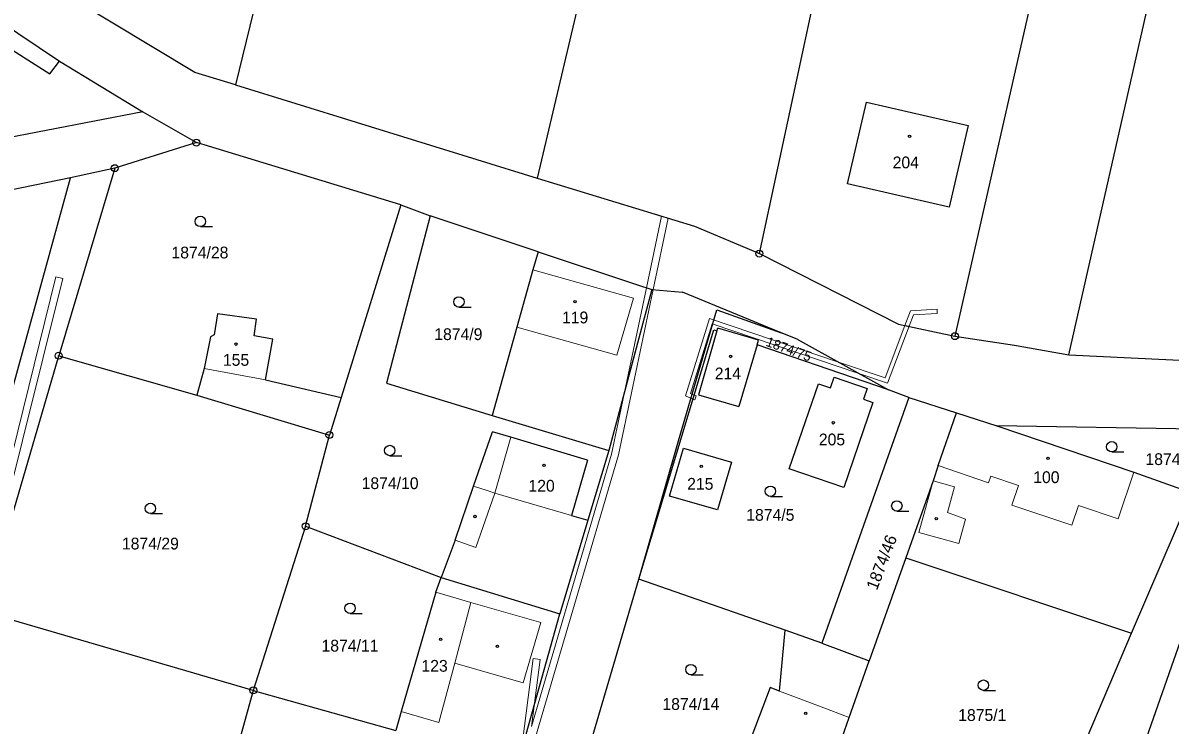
# Model space of a CAD drawing. Extents: x -820420 to -815896, y -1105820 to -1103643.
# Drawn here: x -818124.5 to -817959, y -1105284.8 to -1105183.5 of the extents above; entities that cross this region are included whole.
import ezdxf
from ezdxf.enums import TextEntityAlignment as Align

# ---------------------------------------------------------------- set-up
doc = ezdxf.new("R2010")
doc.units = 0
doc.header["$LTSCALE"] = 0.68
for name, color, linetype, lineweight in [('1', 7, 'Continuous', 25), ('13', 7, 'Continuous', 13), ('3', 7, 'Continuous', 25), ('4', 7, 'Continuous', 13), ('5', 7, 'Continuous', 25), ('8', 7, 'Continuous', 25)]:
    doc.layers.add(name, color=color, linetype=linetype, lineweight=lineweight)
doc.layers.add('2', color=7, linetype='Continuous')

msp = doc.modelspace()

# ---------------------------------------------------------------- linework, layer by layer
at = {"layer": '1'}
for p, q in [((-818074.84, -1105114.15), (-818093.85, -1105192.47)), ((-818030.7, -1105123.01), (-818050.33, -1105205.94)), ((-818018.26, -1105216.82), (-818001.39, -1105138.46)), ((-817970.82, -1105144.11), (-817990.04, -1105228.74)), ((-817973.59, -1105231.41), (-817959.81, -1105170.56)), ((-818099.7, -1105190.68), (-818123.98, -1105176.08)), ((-818128.75, -1105182.72), (-818119.23, -1105189.07)), ((-818130.53, -1105184.58), (-818120.64, -1105190.91)), ((-818120.64, -1105190.91), (-818119.23, -1105189.07)), ((-818119.23, -1105189.07), (-818107.22, -1105196.37)), ((-818093.85, -1105192.47), (-818099.7, -1105190.68)), ((-818093.85, -1105192.47), (-818050.33, -1105205.94)), ((-818005.55, -1105206.75), (-818002.82, -1105194.98)), ((-818002.82, -1105194.98), (-817988.14, -1105198.36)), ((-818107.22, -1105196.37), (-818146.34, -1105203.92)), ((-818107.22, -1105196.37), (-818099.49, -1105200.81)), ((-817988.14, -1105198.36), (-817990.86, -1105210.13)), ((-818099.49, -1105200.81), (-818111.27, -1105204.5)), ((-818070, -1105209.77), (-818099.49, -1105200.81)), ((-818111.27, -1105204.5), (-818119.35, -1105231.56)), ((-818111.27, -1105204.5), (-818117.64, -1105205.9)), ((-818117.64, -1105205.9), (-818163.22, -1105215.2)), ((-818147.77, -1105315.14), (-818117.64, -1105205.9)), ((-818050.33, -1105205.94), (-818027.6, -1105212.87)), ((-817990.86, -1105210.13), (-818005.55, -1105206.75)), ((-818070, -1105209.77), (-818078.59, -1105237.61)), ((-818070, -1105209.77), (-818065.74, -1105211.38)), ((-818065.74, -1105211.38), (-818072.06, -1105235.52)), ((-818050.19, -1105216.55), (-818065.74, -1105211.38)), ((-818027.6, -1105212.87), (-818018.26, -1105216.82)), ((-818050.19, -1105216.55), (-818050.93, -1105219.19)), ((-818050.19, -1105216.55), (-818035.86, -1105221.32)), ((-818018.26, -1105216.82), (-817998.17, -1105226.99)), ((-818050.93, -1105219.19), (-818053.26, -1105227.45)), ((-818033.77, -1105222.01), (-818040, -1105245.25)), ((-818035.86, -1105221.32), (-818033.77, -1105222.01)), ((-818033.77, -1105222.01), (-818029.37, -1105222.41)), ((-818024.4, -1105224.95), (-818015.13, -1105228.24)), ((-818096.47, -1105225.52), (-818096.91, -1105228.56)), ((-818090.82, -1105226.29), (-818096.47, -1105225.52)), ((-818091.17, -1105228.71), (-818090.82, -1105226.29)), ((-818096.91, -1105228.56), (-818097.48, -1105228.86)), ((-818053.26, -1105227.45), (-818056.79, -1105240.2)), ((-818035.65, -1105263.81), (-818024.83, -1105227.82)), ((-818024.37, -1105227.98), (-818027.06, -1105237.21)), ((-818024.83, -1105227.82), (-818024.37, -1105227.98)), ((-818024.37, -1105227.98), (-818024.26, -1105227.61)), ((-818018.39, -1105229.31), (-818024.26, -1105227.61)), ((-817998.17, -1105226.99), (-817990.04, -1105228.74)), ((-818097.48, -1105228.86), (-818098.36, -1105233.42)), ((-818088.46, -1105229.15), (-818091.17, -1105228.71)), ((-818089.54, -1105235.03), (-818088.46, -1105229.15)), ((-818018.59, -1105229.97), (-818021.21, -1105238.91)), ((-818018.59, -1105229.97), (-818018.39, -1105229.31)), ((-817999.64, -1105236.48), (-818018.59, -1105229.97)), ((-818012.82, -1105229.19), (-817999.64, -1105236.48)), ((-817990.04, -1105228.74), (-817981.45, -1105230.04)), ((-817981.45, -1105230.04), (-817973.59, -1105231.41)), ((-818130.15, -1105268.53), (-818119.35, -1105231.56)), ((-818119.35, -1105231.56), (-818099.42, -1105237.25)), ((-817973.59, -1105231.41), (-817955.63, -1105232.32)), ((-818098.36, -1105233.42), (-818099.42, -1105237.25)), ((-818089.54, -1105235.03), (-818078.59, -1105237.61)), ((-818008, -1105236.21), (-818007.47, -1105234.64)), ((-818007.47, -1105234.64), (-818002.69, -1105236.28)), ((-818072.06, -1105235.52), (-818056.79, -1105240.2)), ((-818013.96, -1105247.89), (-818009.74, -1105235.61)), ((-818009.74, -1105235.61), (-818008, -1105236.21)), ((-818002.69, -1105236.28), (-818003.23, -1105237.82)), ((-817996.7, -1105237.57), (-817999.64, -1105236.48)), ((-818099.42, -1105237.25), (-818080.29, -1105243)), ((-818078.59, -1105237.61), (-818080.29, -1105243)), ((-818027.06, -1105237.21), (-818021.21, -1105238.91)), ((-817996.7, -1105237.57), (-818009.23, -1105273.01)), ((-818001.86, -1105238.29), (-818006.09, -1105250.59)), ((-818003.23, -1105237.82), (-818001.86, -1105238.29)), ((-817996.7, -1105237.57), (-817989.79, -1105239.78)), ((-818056.79, -1105240.2), (-818040, -1105245.25)), ((-817992.44, -1105247.4), (-817989.79, -1105239.78)), ((-817989.79, -1105239.78), (-817984, -1105241.67)), ((-817951.93, -1105242.22), (-817984, -1105241.67)), ((-817984, -1105241.67), (-817964.22, -1105248.36)), ((-818083.73, -1105256.16), (-818080.29, -1105243)), ((-818059.52, -1105250.39), (-818056.75, -1105242.56)), ((-818054.1, -1105243.32), (-818056.75, -1105242.56)), ((-818043.05, -1105246.64), (-818054.1, -1105243.32)), ((-818031.22, -1105251.82), (-818029.21, -1105244.89)), ((-818029.21, -1105244.89), (-818022.3, -1105246.9)), ((-818043.05, -1105246.64), (-818045.36, -1105254.63)), ((-818040, -1105245.25), (-818043, -1105255.3)), ((-818022.3, -1105246.9), (-818024.29, -1105253.81)), ((-818006.09, -1105250.59), (-818013.96, -1105247.89)), ((-817992.44, -1105247.4), (-817993.2, -1105249.61)), ((-817964.22, -1105248.36), (-817955.85, -1105251.33)), ((-817993.2, -1105249.61), (-817997.11, -1105260.72)), ((-818062.16, -1105258.18), (-818059.52, -1105250.39)), ((-817964.57, -1105271.58), (-817955.85, -1105251.33)), ((-818024.29, -1105253.81), (-818031.22, -1105251.82)), ((-818045.36, -1105254.63), (-818043, -1105255.3)), ((-818083.73, -1105256.16), (-818091.29, -1105279.84)), ((-818083.73, -1105256.16), (-818064.17, -1105263.58)), ((-818043, -1105255.3), (-818047.04, -1105268.81)), ((-818062.16, -1105258.18), (-818064.17, -1105263.58)), ((-817997.11, -1105260.72), (-818002.41, -1105275.59)), ((-817997.11, -1105260.72), (-817964.57, -1105271.58)), ((-818064.95, -1105265.69), (-818064.17, -1105263.58)), ((-818064.17, -1105263.58), (-818047.04, -1105268.81)), ((-818042.86, -1105288.35), (-818035.65, -1105263.81)), ((-818014.53, -1105271.16), (-818035.65, -1105263.81)), ((-818064.95, -1105265.69), (-818069.94, -1105282.88)), ((-817955.55, -1105267.18), (-817968.42, -1105303.73)), ((-818091.29, -1105279.84), (-818130.15, -1105268.53)), ((-818053.37, -1105291.44), (-818047.04, -1105268.81)), ((-818015.34, -1105279.95), (-818014.53, -1105271.16)), ((-818009.23, -1105273.01), (-818014.53, -1105271.16)), ((-817976.77, -1105300.23), (-817964.57, -1105271.58)), ((-818009.23, -1105273.01), (-818002.41, -1105275.59)), ((-818005.29, -1105283.74), (-818002.41, -1105275.59)), ((-818091.29, -1105279.84), (-818097.66, -1105302.64)), ((-818091.29, -1105279.84), (-818070.72, -1105285.65)), ((-818016.68, -1105279.45), (-818019.35, -1105286.38)), ((-818015.34, -1105279.95), (-818016.68, -1105279.45)), ((-818069.94, -1105282.88), (-818070.72, -1105285.65)), ((-818007.58, -1105290.21), (-818005.29, -1105283.74))]:
    msp.add_line(p, q, dxfattribs=at)
for points in [[(-818012.82, -1105229.19), (-818015.13, -1105228.24), (-818029.37, -1105222.41)], [(-818035.65, -1105263.81), (-818029.94, -1105243.85), (-818024.4, -1105224.95)]]:
    msp.add_lwpolyline(points, dxfattribs=at)
at = {"layer": '13'}
for points in [[(-818034.55, -1105221.75), (-818033.77, -1105222.01), (-818033.58, -1105222.03), (-818031.42, -1105211.71), (-818032.38, -1105211.41)], [(-818140.93, -1105305.3), (-818127.46, -1105255.4), (-818118.78, -1105220.42), (-818119.76, -1105220.17), (-818128.42, -1105255.14), (-818138.63, -1105290.48), (-818146.04, -1105323.26), (-818145.01, -1105323.54)], [(-818069.41, -1105346.28), (-818058.68, -1105314.19), (-818052.05, -1105291.71), (-818043.46, -1105290.61), (-818043.18, -1105289.57), (-818051.74, -1105290.67), (-818038.57, -1105245.87), (-818033.58, -1105222.03), (-818033.77, -1105222.01), (-818037.57, -1105236.17), (-818039.57, -1105245.76), (-818051.13, -1105285.04), (-818050.75, -1105282.07), (-818052.62, -1105288.77), (-818052.93, -1105291.16), (-818059.5, -1105313.49), (-818059.89, -1105315.12), (-818061.88, -1105322.3), (-818066.97, -1105338.73), (-818067.84, -1105338.45), (-818070.36, -1105345.97)], [(-818033.77, -1105222.01), (-818034.55, -1105221.75), (-818037.57, -1105236.17)], [(-817997.25, -1105227.19), (-817996.65, -1105227.32), (-817996.02, -1105225.65), (-817992.59, -1105225.45), (-817992.62, -1105224.85), (-817996.45, -1105225.07)], [(-818028.93, -1105237.37), (-818027.84, -1105237.82), (-818027.66, -1105237.24), (-818028.2, -1105237.03), (-818025.08, -1105226.94), (-818003.9, -1105234.12), (-818006.86, -1105232.49), (-818025.47, -1105226.18)], [(-818006.86, -1105232.49), (-818003.9, -1105234.12), (-817999.76, -1105235.53), (-817996.65, -1105227.32), (-817997.25, -1105227.19), (-818000.12, -1105234.77)], [(-818027.56, -1105237.94), (-818027.38, -1105237.36), (-818027.66, -1105237.24), (-818027.84, -1105237.82)], [(-818052.62, -1105288.77), (-818050.75, -1105282.07), (-818049.89, -1105275.39), (-818050.88, -1105275.26)]]:
    msp.add_lwpolyline(points, close=True, dxfattribs=at)
at = {"layer": '3'}
for p, q in [((-818098.923, -1105212.93), (-818097.173, -1105212.93)), ((-818061.613, -1105224.55), (-818059.863, -1105224.55)), ((-818071.593, -1105245.99), (-818069.843, -1105245.99)), ((-817967.413, -1105245.45), (-817965.663, -1105245.45)), ((-818016.663, -1105251.86), (-818014.913, -1105251.86)), ((-818106.123, -1105254.34), (-818104.373, -1105254.34)), ((-817998.423, -1105253.98), (-817996.673, -1105253.98)), ((-818077.323, -1105268.75), (-818075.573, -1105268.75)), ((-818028.133, -1105277.6), (-818026.383, -1105277.6)), ((-817985.933, -1105279.84), (-817984.183, -1105279.84))]:
    msp.add_line(p, q, dxfattribs=at)
for centre in [(-818098.9229, -1105212.1798), (-818061.6129, -1105223.7998), (-818071.5929, -1105245.2398), (-817967.4129, -1105244.6998), (-818016.6629, -1105251.1098), (-818106.1229, -1105253.5898), (-817998.4229, -1105253.2298), (-818077.3229, -1105267.9998), (-818028.1329, -1105276.8498), (-817985.9329, -1105279.0898)]:
    msp.add_circle(centre, 0.75, dxfattribs=at)
at = {"layer": '4'}
for p, q in [((-818050.93, -1105219.19), (-818036.43, -1105223.28)), ((-818036.43, -1105223.28), (-818038.81, -1105231.5)), ((-818038.81, -1105231.5), (-818053.26, -1105227.45)), ((-818098.36, -1105233.42), (-818089.54, -1105235.03)), ((-818054.1, -1105243.32), (-818056.43, -1105251.39)), ((-817985.18, -1105249.91), (-817992.44, -1105247.4)), ((-817966.5, -1105255.08), (-817964.22, -1105248.36)), ((-817993.2, -1105249.61), (-817995.25, -1105257.07)), ((-817993.2, -1105249.61), (-817990.12, -1105250.46)), ((-817984.86, -1105248.95), (-817985.18, -1105249.91)), ((-817980.87, -1105250.28), (-817984.86, -1105248.95)), ((-818057.54, -1105251.03), (-818059.52, -1105250.39)), ((-818056.43, -1105251.39), (-818059.15, -1105259.22)), ((-818056.43, -1105251.39), (-818057.54, -1105251.03)), ((-818045.36, -1105254.63), (-818056.43, -1105251.39)), ((-817991.13, -1105254.16), (-817990.12, -1105250.46)), ((-817981.84, -1105253.1), (-817980.87, -1105250.28)), ((-817973.18, -1105256.02), (-817981.84, -1105253.1)), ((-817972.22, -1105253.17), (-817973.18, -1105256.02)), ((-817966.5, -1105255.08), (-817972.22, -1105253.17)), ((-817988.5, -1105255.14), (-817991.13, -1105254.16)), ((-817989.47, -1105258.66), (-817988.5, -1105255.14)), ((-818059.15, -1105259.22), (-818062.16, -1105258.18)), ((-817995.25, -1105257.07), (-817989.47, -1105258.66)), ((-818059.88, -1105267.16), (-818064.95, -1105265.69)), ((-818059.88, -1105267.16), (-818062.22, -1105275.93)), ((-818049.81, -1105270.07), (-818059.88, -1105267.16)), ((-818052.32, -1105278.78), (-818049.81, -1105270.07)), ((-818064.51, -1105284.5), (-818062.22, -1105275.93)), ((-818062.22, -1105275.93), (-818052.32, -1105278.78)), ((-818008.55, -1105282.51), (-818015.34, -1105279.95)), ((-818069.94, -1105282.88), (-818064.51, -1105284.5)), ((-818008.55, -1105282.51), (-818006.3, -1105283.36)), ((-818006.3, -1105283.36), (-818005.29, -1105283.74))]:
    msp.add_line(p, q, dxfattribs=at)
at = {"layer": '5'}
for centre in [(-817996.5868, -1105199.9192), (-818044.8468, -1105223.7692), (-818093.7768, -1105229.8892), (-818022.4068, -1105231.6692), (-818007.5968, -1105241.2392), (-817976.6068, -1105246.3692), (-818049.3168, -1105247.3792), (-818026.6368, -1105247.5292), (-818059.2968, -1105254.7592), (-817992.7268, -1105255.0692), (-818064.2468, -1105272.4692), (-818056.0568, -1105273.4792), (-818011.5668, -1105283.1692)]:
    msp.add_circle(centre, 0.175, dxfattribs=at)
at = {"layer": '8'}
for centre, radius in [((-818099.49, -1105200.8099), 0.5), ((-818099.49, -1105200.8099), 0.0303), ((-818111.27, -1105204.4999), 0.5), ((-818111.27, -1105204.4999), 0.0303), ((-818018.26, -1105216.8199), 0.5), ((-818018.26, -1105216.8199), 0.0303), ((-817990.04, -1105228.7399), 0.5), ((-817990.04, -1105228.7399), 0.0303), ((-818119.35, -1105231.5599), 0.5), ((-818119.35, -1105231.5599), 0.0303), ((-818080.29, -1105242.9999), 0.5), ((-818080.29, -1105242.9999), 0.0303), ((-818083.73, -1105256.1599), 0.5), ((-818083.73, -1105256.1599), 0.0303), ((-818091.29, -1105279.8399), 0.5), ((-818091.29, -1105279.8399), 0.0303)]:
    msp.add_circle(centre, radius, dxfattribs=at)

# ---------------------------------------------------------------- texts
at = {"layer": '2'}
for s, p in [('204', (-817997.129, -1105204.525)), ('1874/28', (-818098.979, -1105217.525)), ('119', (-818044.839, -1105226.895)), ('1874/9', (-818061.69, -1105229.305)), ('155', (-818093.769, -1105233.015)), ('214', (-818022.799, -1105234.975)), ('205', (-818007.779, -1105244.495)), ('1874/2', (-817959.07, -1105247.335)), ('100', (-817976.839, -1105249.935)), ('1874/10', (-818071.539, -1105250.805)), ('120', (-818049.679, -1105251.175)), ('215', (-818026.779, -1105250.895)), ('1874/5', (-818016.67, -1105255.375)), ('1874/29', (-818106.129, -1105259.515)), ('1874/11', (-818077.329, -1105274.245)), ('123', (-818065.119, -1105277.155)), ('1874/14', (-818028.139, -1105282.665)), ('1875/1', (-817986.09, -1105284.255))]:
    msp.add_text(s, height=1.7, dxfattribs=at).set_placement(p, align=Align.CENTER)
for s, height, rotation, p in [('1874/75', 1.4, 340, (-818014.2379, -1105231.2622)), ('1874/46', 1.7, 69, (-817999.8233, -1105261.6661))]:
    msp.add_text(s, height=height, rotation=rotation, dxfattribs=at).set_placement(p, align=Align.CENTER)

doc.saveas('drawing.dxf')
